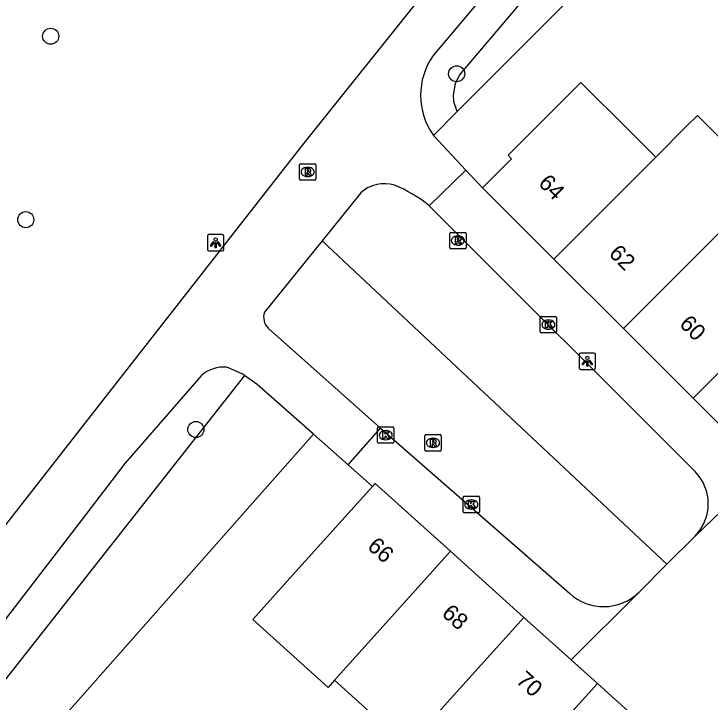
# Model space of a CAD drawing. Extents: x 159040 to 160094, y 381214 to 382518.
# Drawn here: x 159495.83 to 159538.23, y 381819.45 to 381861.37 of the extents above; entities that cross this region are included whole.
import ezdxf

# ---------------------------------------------------------------- set-up
doc = ezdxf.new("R2010")
doc.units = 0
for name, color, linetype in [('IMGEO_Boom', 7, 'Continuous'), ('IMGEO_Groenvoorziening', 7, 'Continuous'), ('IMGEO_Kolk', 7, 'Continuous'), ('IMGEO_Lichtpunt', 7, 'Continuous'), ('IMGEO_Pand', 7, 'Continuous'), ('IMGEO_Pand_nummerreeks', 7, 'Continuous'), ('IMGEO_Rioolput', 7, 'Continuous'), ('IMGEO_Voetpad_gesloten', 7, 'Continuous'), ('IMGEO_Voetpad_open', 7, 'Continuous')]:
    doc.layers.add(name, color=color, linetype=linetype)

msp = doc.modelspace()

# ---------------------------------------------------------------- linework, layer by layer
at = {"layer": 'IMGEO_Boom'}
for centre in [(159498.07, 381860.011), (159522.799, 381857.723), (159496.551, 381848.835), (159506.913, 381836.052)]:
    msp.add_circle(centre, 0.489, dxfattribs=at)
at = {"layer": 'IMGEO_Groenvoorziening'}
for points in [[(159522.836, 381855.418), (159522.631, 381856.022), (159522.601, 381856.415), (159522.726, 381857.134), (159522.964, 381857.628), (159550.428, 381890.02)], [(159552.531, 381885.198), (159522.836, 381855.418)], [(159522.836, 381855.418), (159521.385, 381853.963)], [(159535.61, 381827.842), (159514.599, 381847.548)], [(159509.885, 381839.344), (159482.865, 381805.051), (159484.748, 381803.285), (159483.331, 381801.872)], [(159514.073, 381835.761), (159509.418, 381830.496), (159500, 381819.846), (159495.918, 381815.23)]]:
    msp.add_lwpolyline(points, dxfattribs=at)
at = {"layer": 'IMGEO_Kolk'}
for p, q in [((159527.885, 381842.015), (159527.885, 381842.867)), ((159527.96, 381842.941), (159528.812, 381842.941)), ((159528.373, 381842.721), (159528.398, 381842.721)), ((159528.886, 381842.867), (159528.886, 381842.015)), ((159528.812, 381841.941), (159527.96, 381841.941)), ((159528.396, 381842.161), (159528.371, 381842.161)), ((159517.978, 381835.284), (159517.978, 381836.136)), ((159518.053, 381836.21), (159518.905, 381836.21)), ((159518.466, 381835.99), (159518.491, 381835.99)), ((159518.979, 381836.136), (159518.979, 381835.284)), ((159518.905, 381835.21), (159518.053, 381835.21)), ((159518.489, 381835.43), (159518.464, 381835.43)), ((159523.192, 381831.057), (159523.192, 381831.909)), ((159523.267, 381831.983), (159524.119, 381831.983)), ((159523.68, 381831.763), (159523.705, 381831.763)), ((159524.193, 381831.909), (159524.193, 381831.057)), ((159524.119, 381830.983), (159523.267, 381830.983)), ((159523.703, 381831.203), (159523.678, 381831.203))]:
    msp.add_line(p, q, dxfattribs=at)
for points in [[(159527.885, 381842.015), (159527.885, 381842.867)], [(159527.96, 381842.941), (159528.812, 381842.941)], [(159528.886, 381842.867), (159528.886, 381842.015)], [(159528.206, 381842.641), (159528.329, 381842.641), (159528.329, 381842.49), (159528.459, 381842.641), (159528.623, 381842.641), (159528.477, 381842.49), (159528.63, 381842.241), (159528.478, 381842.241), (159528.393, 381842.405), (159528.329, 381842.338), (159528.329, 381842.241), (159528.206, 381842.241), (159528.206, 381842.641)], [(159528.812, 381841.941), (159527.96, 381841.941)], [(159517.978, 381835.284), (159517.978, 381836.136)], [(159518.053, 381836.21), (159518.905, 381836.21)], [(159518.299, 381835.91), (159518.422, 381835.91), (159518.422, 381835.759), (159518.552, 381835.91), (159518.716, 381835.91), (159518.57, 381835.759), (159518.723, 381835.51), (159518.571, 381835.51), (159518.486, 381835.674), (159518.422, 381835.607), (159518.422, 381835.51), (159518.299, 381835.51), (159518.299, 381835.91)], [(159518.979, 381836.136), (159518.979, 381835.284)], [(159518.905, 381835.21), (159518.053, 381835.21)], [(159523.192, 381831.057), (159523.192, 381831.909)], [(159523.267, 381831.983), (159524.119, 381831.983)], [(159523.513, 381831.683), (159523.636, 381831.683), (159523.636, 381831.532), (159523.766, 381831.683), (159523.93, 381831.683), (159523.784, 381831.532), (159523.937, 381831.283), (159523.785, 381831.283), (159523.7, 381831.447), (159523.636, 381831.38), (159523.636, 381831.283), (159523.513, 381831.283), (159523.513, 381831.683)], [(159524.193, 381831.909), (159524.193, 381831.057)], [(159524.119, 381830.983), (159523.267, 381830.983)]]:
    msp.add_lwpolyline(points, dxfattribs=at)
for centre, start, end in [((159527.962, 381842.865), 91.552, 178.448), ((159527.962, 381842.865), 91.552, 178.448), ((159528.81, 381842.865), 1.552, 88.448), ((159528.81, 381842.865), 1.552, 88.448), ((159527.962, 381842.017), 181.552, 268.448), ((159527.962, 381842.017), 181.552, 268.448), ((159528.81, 381842.017), 271.552, 358.448), ((159528.81, 381842.017), 271.552, 358.448), ((159518.055, 381836.134), 91.552, 178.448), ((159518.055, 381836.134), 91.552, 178.448), ((159518.903, 381836.134), 1.552, 88.448), ((159518.903, 381836.134), 1.552, 88.448), ((159518.055, 381835.286), 181.552, 268.448), ((159518.055, 381835.286), 181.552, 268.448), ((159518.903, 381835.286), 271.552, 358.448), ((159518.903, 381835.286), 271.552, 358.448), ((159523.269, 381831.907), 91.552, 178.448), ((159523.269, 381831.907), 91.552, 178.448), ((159524.117, 381831.907), 1.552, 88.448), ((159524.117, 381831.907), 1.552, 88.448), ((159523.269, 381831.059), 181.552, 268.448), ((159523.269, 381831.059), 181.552, 268.448), ((159524.117, 381831.059), 271.552, 358.448), ((159524.117, 381831.059), 271.552, 358.448)]:
    msp.add_arc(centre, 0.0765, start, end, dxfattribs=at)
for centre, major_axis, ratio, start_param, end_param in [((159528.372, 381842.441), (-0.387, 0.002), 0.722429, 4.712389, 7.853982), ((159528.397, 381842.441), (-0.39, 0.002), 0.717154, 1.570796, 4.712389), ((159518.465, 381835.71), (-0.387, 0.002), 0.722429, 4.712389, 7.853982), ((159518.49, 381835.71), (-0.39, 0.002), 0.717154, 1.570796, 4.712389), ((159523.679, 381831.483), (-0.387, 0.002), 0.722429, 4.712389, 7.853982), ((159523.704, 381831.483), (-0.39, 0.002), 0.717154, 1.570796, 4.712389)]:
    msp.add_ellipse(centre, major_axis=major_axis, ratio=ratio, start_param=start_param, end_param=end_param, dxfattribs=at)
at = {"layer": 'IMGEO_Lichtpunt'}
for p, q in [((159507.619, 381847.833), (159507.619, 381847.026)), ((159507.619, 381847.833), (159507.619, 381847.026)), ((159508.521, 381847.928), (159507.713, 381847.928)), ((159508.521, 381847.928), (159507.713, 381847.928)), ((159508.615, 381847.026), (159508.615, 381847.833)), ((159508.615, 381847.026), (159508.615, 381847.833)), ((159507.713, 381846.932), (159508.521, 381846.932)), ((159507.713, 381846.932), (159508.521, 381846.932)), ((159530.26, 381840.616), (159530.26, 381839.809)), ((159530.26, 381840.616), (159530.26, 381839.809)), ((159531.162, 381840.711), (159530.354, 381840.711)), ((159531.162, 381840.711), (159530.354, 381840.711)), ((159531.256, 381839.809), (159531.256, 381840.616)), ((159531.256, 381839.809), (159531.256, 381840.616)), ((159530.354, 381839.715), (159531.162, 381839.715)), ((159530.354, 381839.715), (159531.162, 381839.715))]:
    msp.add_line(p, q, dxfattribs=at)
for points in [[(159507.993, 381847.497), (159508.032, 381847.469), (159507.844, 381847.207), (159507.806, 381847.234), (159507.993, 381847.497)], [(159508.095, 381847.449), (159508.142, 381847.449), (159508.142, 381847.127), (159508.095, 381847.127), (159508.095, 381847.449)], [(159508.205, 381847.469), (159508.243, 381847.496), (159508.43, 381847.234), (159508.391, 381847.206), (159508.205, 381847.469)], [(159530.634, 381840.28), (159530.673, 381840.252), (159530.485, 381839.99), (159530.447, 381840.017), (159530.634, 381840.28)], [(159530.736, 381840.232), (159530.783, 381840.232), (159530.783, 381839.91), (159530.736, 381839.91), (159530.736, 381840.232)], [(159530.846, 381840.252), (159530.884, 381840.279), (159531.071, 381840.017), (159531.032, 381839.989), (159530.846, 381840.252)]]:
    msp.add_lwpolyline(points, dxfattribs=at)
for centre in [(159508.118, 381847.631), (159530.759, 381840.414)]:
    msp.add_circle(centre, 0.0994, dxfattribs=at)
for centre, start, end in [((159507.713, 381847.833), 90, 180), ((159507.713, 381847.833), 90, 180), ((159508.521, 381847.833), 0, 90), ((159508.521, 381847.833), 0, 90), ((159507.713, 381847.026), 180, 270), ((159507.713, 381847.026), 180, 270), ((159508.521, 381847.026), 270, 0), ((159508.521, 381847.026), 270, 360), ((159530.354, 381840.616), 90, 180), ((159530.354, 381840.616), 90, 180), ((159531.162, 381840.616), 0, 90), ((159531.162, 381840.616), 0, 90), ((159530.354, 381839.809), 180, 270), ((159530.354, 381839.809), 180, 270), ((159531.162, 381839.809), 270, 0), ((159531.162, 381839.809), 270, 360)]:
    msp.add_arc(centre, 0.0946, start, end, dxfattribs=at)
at = {"layer": 'IMGEO_Pand'}
for points in [[(159524.378, 381850.776), (159526.148, 381852.548), (159525.939, 381852.757), (159529.594, 381856.414), (159530.37, 381857.19), (159533.319, 381854.241), (159534.923, 381852.637)], [(159534.923, 381852.637), (159536.808, 381854.524), (159537.473, 381855.19), (159541.712, 381850.953), (159541.047, 381850.288), (159538.367, 381847.606)], [(159528.724, 381846.434), (159534.923, 381852.637)], [(159524.378, 381850.776), (159528.724, 381846.434)], [(159538.367, 381847.606), (159532.962, 381842.198)], [(159532.962, 381842.198), (159528.724, 381846.434)], [(159537.201, 381837.963), (159543.374, 381844.139)], [(159537.201, 381837.963), (159532.962, 381842.198)], [(159541.546, 381833.621), (159537.201, 381837.963)], [(159515.351, 381820.772), (159514.965, 381820.341), (159510.375, 381824.477), (159512.636, 381826.986), (159517.671, 381832.574)], [(159522.426, 381828.638), (159517.844, 381832.766), (159517.671, 381832.574)], [(159515.351, 381820.772), (159517.217, 381822.856), (159522.426, 381828.638)], [(159522.426, 381828.638), (159526.897, 381824.608)], [(159526.897, 381824.608), (159521.69, 381818.828)], [(159526.897, 381824.608), (159529.772, 381822.018)], [(159529.772, 381822.018), (159531.369, 381820.579)], [(159521.69, 381818.828), (159519.799, 381816.764), (159515.351, 381820.772)], [(159526.162, 381814.799), (159531.369, 381820.579)], [(159531.369, 381820.579), (159535.953, 381816.449), (159530.745, 381810.669)]]:
    msp.add_lwpolyline(points, dxfattribs=at)
at = {"layer": 'IMGEO_Rioolput'}
for p, q in [((159513.224, 381851.316), (159513.224, 381852.168)), ((159513.299, 381852.242), (159514.151, 381852.242)), ((159513.712, 381852.022), (159513.737, 381852.022)), ((159514.225, 381852.168), (159514.225, 381851.316)), ((159514.151, 381851.242), (159513.299, 381851.242)), ((159513.735, 381851.462), (159513.71, 381851.462)), ((159522.374, 381847.136), (159522.374, 381847.988)), ((159522.449, 381848.062), (159523.301, 381848.062)), ((159522.862, 381847.842), (159522.887, 381847.842)), ((159523.375, 381847.988), (159523.375, 381847.136)), ((159523.301, 381847.062), (159522.449, 381847.062)), ((159522.885, 381847.282), (159522.86, 381847.282)), ((159520.857, 381834.814), (159520.857, 381835.666)), ((159520.932, 381835.74), (159521.784, 381835.74)), ((159521.345, 381835.52), (159521.37, 381835.52)), ((159521.858, 381835.666), (159521.858, 381834.814)), ((159521.784, 381834.74), (159520.932, 381834.74)), ((159521.368, 381834.96), (159521.343, 381834.96))]:
    msp.add_line(p, q, dxfattribs=at)
for points in [[(159513.224, 381851.316), (159513.224, 381852.168)], [(159513.299, 381852.242), (159514.151, 381852.242)], [(159514.225, 381852.168), (159514.225, 381851.316)], [(159513.813, 381851.94), (159513.561, 381851.942), (159513.561, 381851.542)], [(159513.561, 381851.542), (159513.685, 381851.542), (159513.685, 381851.704), (159513.696, 381851.704)], [(159513.739, 381851.861), (159513.685, 381851.861), (159513.685, 381851.78)], [(159513.685, 381851.78), (159513.737, 381851.78)], [(159513.743, 381851.675), (159513.814, 381851.542), (159513.954, 381851.542), (159513.889, 381851.668)], [(159514.151, 381851.242), (159513.299, 381851.242)], [(159522.374, 381847.136), (159522.374, 381847.988)], [(159522.449, 381848.062), (159523.301, 381848.062)], [(159523.375, 381847.988), (159523.375, 381847.136)], [(159522.963, 381847.76), (159522.711, 381847.762), (159522.711, 381847.362)], [(159522.711, 381847.362), (159522.835, 381847.362), (159522.835, 381847.524), (159522.846, 381847.524)], [(159522.889, 381847.681), (159522.835, 381847.681), (159522.835, 381847.6)], [(159522.835, 381847.6), (159522.887, 381847.6)], [(159522.893, 381847.495), (159522.964, 381847.362), (159523.104, 381847.362), (159523.039, 381847.488)], [(159523.301, 381847.062), (159522.449, 381847.062)], [(159520.857, 381834.814), (159520.857, 381835.666)], [(159520.932, 381835.74), (159521.784, 381835.74)], [(159521.858, 381835.666), (159521.858, 381834.814)], [(159521.446, 381835.438), (159521.194, 381835.44), (159521.194, 381835.04)], [(159521.194, 381835.04), (159521.318, 381835.04), (159521.318, 381835.202), (159521.329, 381835.202)], [(159521.372, 381835.359), (159521.318, 381835.359), (159521.318, 381835.278)], [(159521.318, 381835.278), (159521.37, 381835.278)], [(159521.376, 381835.173), (159521.447, 381835.04), (159521.587, 381835.04), (159521.522, 381835.166)], [(159521.784, 381834.74), (159520.932, 381834.74)]]:
    msp.add_lwpolyline(points, dxfattribs=at)
for centre, radius, start, end in [((159513.301, 381852.166), 0.0765, 91.552, 178.448), ((159513.301, 381852.166), 0.0765, 91.552, 178.448), ((159514.149, 381852.166), 0.0765, 1.552, 88.448), ((159514.149, 381852.166), 0.0765, 1.552, 88.448), ((159513.695, 381851.651), 0.0533, 26.0293, 88.6989), ((159513.721, 381851.969), 0.19, 274.7715, 282.9687), ((159513.745, 381851.765), 0.0964, 77.0061, 93.1865), ((159513.759, 381851.822), 0.0378, 276.6634, 79.6772), ((159513.812, 381851.83), 0.109, 350.3612, 89.416), ((159513.81, 381851.83), 0.112, 277.5842, 350.9817), ((159513.794, 381851.615), 0.108, 29.5134, 73.7905), ((159513.301, 381851.318), 0.0765, 181.552, 268.448), ((159513.301, 381851.318), 0.0765, 181.552, 268.448), ((159514.149, 381851.318), 0.0765, 271.552, 358.448), ((159514.149, 381851.318), 0.0765, 271.552, 358.448), ((159522.451, 381847.986), 0.0765, 91.552, 178.448), ((159522.451, 381847.986), 0.0765, 91.552, 178.448), ((159523.299, 381847.986), 0.0765, 1.552, 88.448), ((159523.299, 381847.986), 0.0765, 1.552, 88.448), ((159522.845, 381847.471), 0.0533, 26.0293, 88.6989), ((159522.871, 381847.789), 0.19, 274.7715, 282.9687), ((159522.895, 381847.585), 0.0964, 77.0061, 93.1865), ((159522.909, 381847.642), 0.0378, 276.6634, 79.6772), ((159522.962, 381847.65), 0.109, 350.3612, 89.416), ((159522.96, 381847.65), 0.112, 277.5842, 350.9817), ((159522.944, 381847.435), 0.108, 29.5134, 73.7905), ((159522.451, 381847.138), 0.0765, 181.552, 268.448), ((159522.451, 381847.138), 0.0765, 181.552, 268.448), ((159523.299, 381847.138), 0.0765, 271.552, 358.448), ((159523.299, 381847.138), 0.0765, 271.552, 358.448), ((159520.934, 381835.664), 0.0765, 91.552, 178.448), ((159520.934, 381835.664), 0.0765, 91.552, 178.448), ((159521.782, 381835.664), 0.0765, 1.552, 88.448), ((159521.782, 381835.664), 0.0765, 1.552, 88.448), ((159521.328, 381835.149), 0.0533, 26.0293, 88.6989), ((159521.354, 381835.467), 0.19, 274.7715, 282.9687), ((159521.378, 381835.263), 0.0964, 77.0061, 93.1865), ((159521.392, 381835.32), 0.0378, 276.6634, 79.6772), ((159521.445, 381835.328), 0.109, 350.3612, 89.416), ((159521.443, 381835.328), 0.112, 277.5842, 350.9817), ((159521.427, 381835.113), 0.108, 29.5134, 73.7905), ((159520.934, 381834.816), 0.0765, 181.552, 268.448), ((159520.934, 381834.816), 0.0765, 181.552, 268.448), ((159521.782, 381834.816), 0.0765, 271.552, 358.448), ((159521.782, 381834.816), 0.0765, 271.552, 358.448)]:
    msp.add_arc(centre, radius, start, end, dxfattribs=at)
for centre, major_axis, ratio, start_param, end_param in [((159513.711, 381851.742), (-0.387, 0.002), 0.722429, 4.712389, 7.853982), ((159513.736, 381851.742), (-0.39, 0.002), 0.717154, 1.570796, 4.712389), ((159522.861, 381847.562), (-0.387, 0.002), 0.722429, 4.712389, 7.853982), ((159522.886, 381847.562), (-0.39, 0.002), 0.717154, 1.570796, 4.712389), ((159521.344, 381835.24), (-0.387, 0.002), 0.722429, 4.712389, 7.853982), ((159521.369, 381835.24), (-0.39, 0.002), 0.717154, 1.570796, 4.712389)]:
    msp.add_ellipse(centre, major_axis=major_axis, ratio=ratio, start_param=start_param, end_param=end_param, dxfattribs=at)
at = {"layer": 'IMGEO_Voetpad_gesloten'}
for points in [[(159547.734, 381890.12), (159521.37, 381858.84)], [(159541.681, 381888.085), (159541.29, 381887.644), (159530.651, 381874.939), (159515.594, 381856.142), (159513.48, 381853.503), (159500, 381836.251), (159493.127, 381827.455), (159476.248, 381805.204), (159456.019, 381778.168), (159453.905, 381775.716)], [(159521.385, 381853.963), (159523.354, 381851.847)], [(159521.121, 381849.681), (159523.354, 381851.847)], [(159516.956, 381850.473), (159514.599, 381847.548)], [(159514.599, 381847.548), (159511.089, 381843.192)], [(159511.315, 381842.229), (159511.342, 381842.205), (159518.16, 381836.127)], [(159509.885, 381839.344), (159509.777, 381839.421), (159508.799, 381839.854)], [(159507.227, 381839.33), (159502.586, 381833.972), (159500, 381830.61), (159481.75, 381806.882)], [(159514.073, 381835.761), (159510.645, 381838.797), (159509.885, 381839.344)], [(159516.182, 381833.893), (159518.16, 381836.127)], [(159516.182, 381833.893), (159514.073, 381835.761)]]:
    msp.add_lwpolyline(points, dxfattribs=at)
for centre, radius, start, end in [((159524.818, 381856.412), 4.217, 144.8498, 215.5027), ((159518.41, 381848.832), 2.193, 73.8275, 131.5531), ((159515.896, 381843.335), 8.22, 50.535, 67.6579), ((159511.979, 381842.893), 0.939, 161.4362, 224.9785), ((159508.643, 381837.702), 2.158, 85.8571, 131.0128)]:
    msp.add_arc(centre, radius, start, end, dxfattribs=at)
at = {"layer": 'IMGEO_Voetpad_open'}
for points in [[(159523.354, 381851.847), (159524.378, 381850.776)], [(159537.326, 381833.489), (159521.121, 381849.681)], [(159518.16, 381836.127), (159529.668, 381826.081)], [(159517.671, 381832.574), (159516.182, 381833.893)], [(159541.546, 381833.621), (159537.331, 381829.56)], [(159537.331, 381829.56), (159535.61, 381827.842)], [(159535.61, 381827.842), (159533.888, 381826.124)], [(159533.888, 381826.124), (159529.772, 381822.018)]]:
    msp.add_lwpolyline(points, dxfattribs=at)
for centre, radius, start, end in [((159535.29, 381831.522), 2.831, 316.1335, 44.0123), ((159531.755, 381828.334), 3.072, 227.1916, 313.976)]:
    msp.add_arc(centre, radius, start, end, dxfattribs=at)

# ---------------------------------------------------------------- texts
at = {"layer": 'IMGEO_Pand_nummerreeks'}
for s, rotation, p in [('64', 315.0228, (159527.72, 381850.998)), ('62', 315.0228, (159532.01, 381846.711)), ('60', 315.0217, (159536.307, 381842.42)), ('66', 317.9798, (159517.298, 381828.843)), ('68', 317.9798, (159521.828, 381824.762)), ('70', 317.9793, (159526.354, 381820.681))]:
    msp.add_text(s, height=1, rotation=rotation, dxfattribs=at).set_placement(p)

doc.saveas('drawing.dxf')
